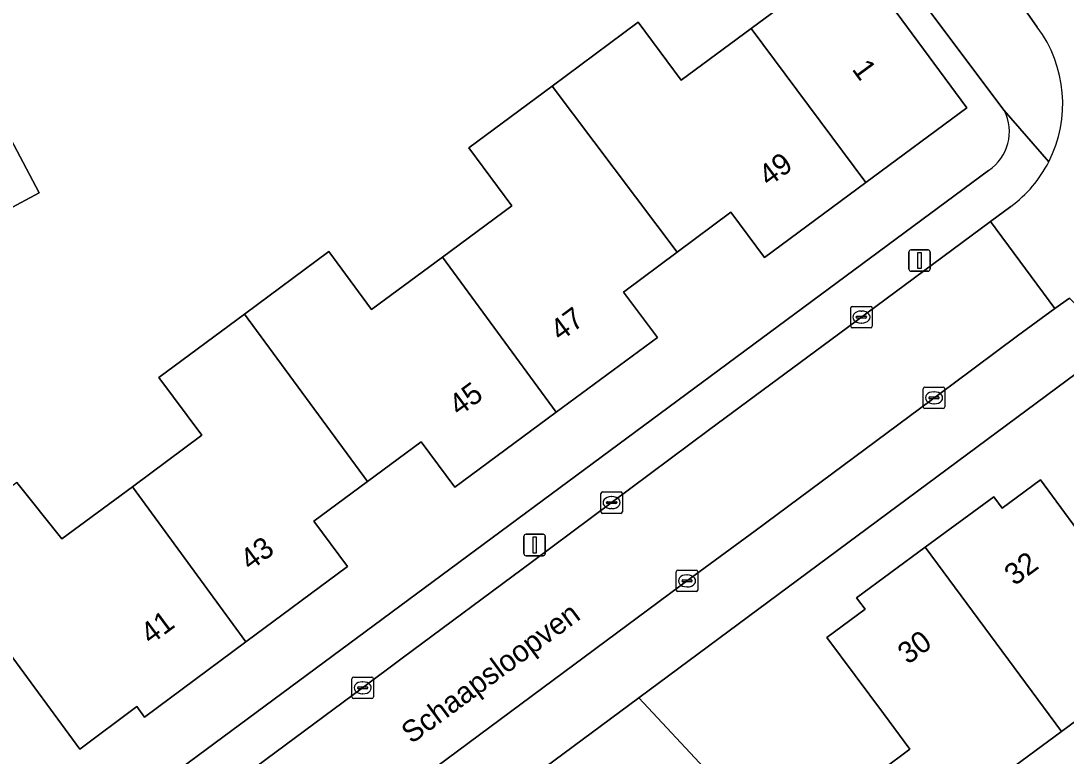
# Model space of a CAD drawing. Extents: x 163426 to 164192, y 380329 to 381641.
# Drawn here: x 163700.44 to 163749.17, y 381138.3 to 381172.58 of the extents above; entities that cross this region are included whole.
import ezdxf

# ---------------------------------------------------------------- set-up
doc = ezdxf.new("R2010")
doc.units = 0
for name, color, linetype in [('IMGEO_Erf', 7, 'Continuous'), ('IMGEO_Groenvoorziening', 7, 'Continuous'), ('IMGEO_Hek', 7, 'Continuous'), ('IMGEO_Kolk', 7, 'Continuous'), ('IMGEO_Lichtmast', 7, 'Continuous'), ('IMGEO_Openbare_ruimte_label', 7, 'Continuous'), ('IMGEO_Pand', 7, 'Continuous'), ('IMGEO_Pand_nummerreeks', 7, 'Continuous'), ('IMGEO_Rijbaan_lokaal_open', 7, 'Continuous'), ('IMGEO_Voetpad_open', 7, 'Continuous')]:
    doc.layers.add(name, color=color, linetype=linetype)

msp = doc.modelspace()

# ---------------------------------------------------------------- linework, layer by layer
at = {"layer": 'IMGEO_Erf'}
for points in [[(163700.255, 381151.054), (163702.356, 381148.423), (163705.645, 381150.86), (163708.877, 381153.255), (163706.875, 381155.957), (163710.864, 381158.911), (163714.793, 381161.822), (163716.795, 381159.12), (163720.092, 381161.563), (163723.325, 381163.958), (163721.323, 381166.661), (163725.207, 381169.538), (163729.224, 381172.514), (163731.227, 381169.812), (163734.491, 381172.231), (163739.232, 381175.743), (163744.547, 381168.53), (163739.831, 381165.037), (163735.116, 381161.546), (163733.54, 381163.661), (163731.04, 381161.798), (163728.539, 381159.935), (163730.115, 381157.82), (163725.393, 381154.329), (163720.671, 381150.839), (163719.104, 381152.95), (163716.605, 381151.101), (163714.107, 381149.253), (163715.672, 381147.14), (163710.935, 381143.624), (163706.199, 381140.109), (163705.847, 381140.609), (163703.194, 381138.618), (163696.238, 381148.076)], [(163746.286, 381168.403), (163742.073, 381174.023)], [(163698.898, 381169.071), (163701.299, 381164.556), (163697.084, 381162.314)], [(163702.802, 381133.961), (163745.554, 381165.605)], [(163751.503, 381157.516), (163729.251, 381141.015), (163732.072, 381137.976), (163749.418, 381119.282), (163756.166, 381112.517), (163759.341, 381110.127), (163775.821, 381098.556), (163770.737, 381090.211), (163788.292, 381090.14), (163818.457, 381090.749), (163832.902, 381090.774), (163832.813, 381092.044), (163843.989, 381092.666), (163844.187, 381092.814), (163848.379, 381095.943), (163861.136, 381105.466), (163857.605, 381110.245), (163859.858, 381111.91), (163857.795, 381114.702), (163855.732, 381117.494), (163853.479, 381115.829), (163850.107, 381120.395), (163846.735, 381124.961)]]:
    msp.add_lwpolyline(points, dxfattribs=at)
msp.add_lwpolyline([(163753.423, 381139.255), (163751.755, 381141.513), (163748.962, 381139.45), (163746.169, 381137.388), (163747.831, 381135.137), (163743.057, 381131.611), (163741.036, 381134.347), (163739.299, 381136.7), (163741.888, 381138.619), (163740.651, 381140.287), (163738.02, 381143.835), (163739.796, 381145.145), (163739.403, 381145.678), (163742.6, 381148.035), (163745.798, 381150.393), (163746.191, 381149.86), (163747.975, 381151.176), (163750.606, 381147.608), (163751.909, 381145.841), (163754.499, 381147.751), (163758.19, 381142.78), (163754.17, 381139.808)], close=True, dxfattribs=at)
msp.add_arc((163744.362, 381167.412), 2.164, 303.4163, 27.2619, dxfattribs=at)
at = {"layer": 'IMGEO_Groenvoorziening'}
msp.add_lwpolyline([(163732.072, 381137.976), (163729.251, 381141.015), (163709.085, 381126.06), (163705.882, 381123.784)], dxfattribs=at)
at = {"layer": 'IMGEO_Hek'}
msp.add_lwpolyline([(163732.072, 381137.976), (163729.251, 381141.015)], dxfattribs=at)
at = {"layer": 'IMGEO_Kolk'}
for p, q in [((163739.202, 381159.267), (163740.054, 381159.267)), ((163739.127, 381158.341), (163739.127, 381159.193)), ((163739.386, 381158.761), (163739.386, 381158.773)), ((163739.824, 381158.724), (163739.426, 381158.724)), ((163739.429, 381158.81), (163739.827, 381158.81)), ((163739.615, 381159.047), (163739.64, 381159.047)), ((163739.87, 381158.773), (163739.87, 381158.761)), ((163740.128, 381159.193), (163740.128, 381158.341)), ((163740.054, 381158.267), (163739.202, 381158.267)), ((163739.638, 381158.487), (163739.613, 381158.487)), ((163742.512, 381154.577), (163742.512, 381155.429)), ((163742.587, 381155.503), (163743.439, 381155.503)), ((163743.513, 381155.429), (163743.513, 381154.577)), ((163742.771, 381154.997), (163742.771, 381155.009)), ((163743.209, 381154.96), (163742.811, 381154.96)), ((163742.814, 381155.046), (163743.212, 381155.046)), ((163743, 381155.283), (163743.025, 381155.283)), ((163743.255, 381155.009), (163743.255, 381154.997)), ((163743.439, 381154.503), (163742.587, 381154.503)), ((163743.023, 381154.723), (163742.998, 381154.723)), ((163727.482, 381149.691), (163727.482, 381150.543)), ((163727.557, 381150.617), (163728.409, 381150.617)), ((163728.483, 381150.543), (163728.483, 381149.691)), ((163727.741, 381150.111), (163727.741, 381150.123)), ((163728.179, 381150.074), (163727.781, 381150.074)), ((163727.784, 381150.16), (163728.182, 381150.16)), ((163727.97, 381150.397), (163727.995, 381150.397)), ((163728.225, 381150.123), (163728.225, 381150.111)), ((163728.409, 381149.617), (163727.557, 381149.617)), ((163727.993, 381149.837), (163727.968, 381149.837)), ((163730.998, 381146.042), (163730.998, 381146.894)), ((163731.073, 381146.968), (163731.925, 381146.968)), ((163731.486, 381146.748), (163731.511, 381146.748)), ((163731.999, 381146.894), (163731.999, 381146.042)), ((163731.257, 381146.462), (163731.257, 381146.474)), ((163731.695, 381146.425), (163731.297, 381146.425)), ((163731.3, 381146.511), (163731.698, 381146.511)), ((163731.509, 381146.188), (163731.484, 381146.188)), ((163731.741, 381146.474), (163731.741, 381146.462)), ((163731.925, 381145.968), (163731.073, 381145.968)), ((163715.876, 381141.055), (163715.876, 381141.907)), ((163715.951, 381141.981), (163716.803, 381141.981)), ((163716.364, 381141.761), (163716.389, 381141.761)), ((163716.877, 381141.907), (163716.877, 381141.055)), ((163716.135, 381141.475), (163716.135, 381141.487)), ((163716.573, 381141.438), (163716.175, 381141.438)), ((163716.178, 381141.524), (163716.576, 381141.524)), ((163716.387, 381141.201), (163716.362, 381141.201)), ((163716.619, 381141.487), (163716.619, 381141.475)), ((163716.803, 381140.981), (163715.951, 381140.981))]:
    msp.add_line(p, q, dxfattribs=at)
for points in [[(163739.202, 381159.267), (163740.054, 381159.267)], [(163739.127, 381158.341), (163739.127, 381159.193)], [(163740.128, 381159.193), (163740.128, 381158.341)], [(163740.054, 381158.267), (163739.202, 381158.267)], [(163742.512, 381154.577), (163742.512, 381155.429)], [(163742.587, 381155.503), (163743.439, 381155.503)], [(163743.513, 381155.429), (163743.513, 381154.577)], [(163743.439, 381154.503), (163742.587, 381154.503)], [(163727.482, 381149.691), (163727.482, 381150.543)], [(163727.557, 381150.617), (163728.409, 381150.617)], [(163728.483, 381150.543), (163728.483, 381149.691)], [(163728.409, 381149.617), (163727.557, 381149.617)], [(163730.998, 381146.042), (163730.998, 381146.894)], [(163731.073, 381146.968), (163731.925, 381146.968)], [(163731.999, 381146.894), (163731.999, 381146.042)], [(163731.925, 381145.968), (163731.073, 381145.968)], [(163715.876, 381141.055), (163715.876, 381141.907)], [(163715.951, 381141.981), (163716.803, 381141.981)], [(163716.877, 381141.907), (163716.877, 381141.055)], [(163716.803, 381140.981), (163715.951, 381140.981)]]:
    msp.add_lwpolyline(points, dxfattribs=at)
for centre, radius, start, end in [((163739.204, 381159.191), 0.0765, 91.552, 178.448), ((163739.204, 381159.191), 0.0765, 91.552, 178.448), ((163740.052, 381159.191), 0.0765, 1.552, 88.448), ((163740.052, 381159.191), 0.0765, 1.552, 88.448), ((163739.426, 381158.77), 0.0403, 85.8775, 175.7526), ((163739.423, 381158.76), 0.0366, 178.938, 274.7102), ((163739.827, 381158.767), 0.043, 264.8664, 352.4533), ((163739.831, 381158.772), 0.0386, 1.7309, 96.639), ((163739.204, 381158.343), 0.0765, 181.552, 268.448), ((163739.204, 381158.343), 0.0765, 181.552, 268.448), ((163740.052, 381158.343), 0.0765, 271.552, 358.448), ((163740.052, 381158.343), 0.0765, 271.552, 358.448), ((163742.589, 381155.427), 0.0765, 91.552, 178.448), ((163742.589, 381155.427), 0.0765, 91.552, 178.448), ((163743.437, 381155.427), 0.0765, 1.552, 88.448), ((163743.437, 381155.427), 0.0765, 1.552, 88.448), ((163742.811, 381155.006), 0.0403, 85.8775, 175.7526), ((163742.808, 381154.996), 0.0366, 178.938, 274.7102), ((163743.212, 381155.003), 0.043, 264.8664, 352.4533), ((163743.216, 381155.008), 0.0386, 1.7309, 96.639), ((163742.589, 381154.579), 0.0765, 181.552, 268.448), ((163742.589, 381154.579), 0.0765, 181.552, 268.448), ((163743.437, 381154.579), 0.0765, 271.552, 358.448), ((163743.437, 381154.579), 0.0765, 271.552, 358.448), ((163727.559, 381150.541), 0.0765, 91.552, 178.448), ((163727.559, 381150.541), 0.0765, 91.552, 178.448), ((163728.407, 381150.541), 0.0765, 1.552, 88.448), ((163728.407, 381150.541), 0.0765, 1.552, 88.448), ((163727.781, 381150.12), 0.0403, 85.8775, 175.7526), ((163727.778, 381150.11), 0.0366, 178.938, 274.7102), ((163728.182, 381150.117), 0.043, 264.8664, 352.4533), ((163728.186, 381150.122), 0.0386, 1.7309, 96.639), ((163727.559, 381149.693), 0.0765, 181.552, 268.448), ((163727.559, 381149.693), 0.0765, 181.552, 268.448), ((163728.407, 381149.693), 0.0765, 271.552, 358.448), ((163728.407, 381149.693), 0.0765, 271.552, 358.448), ((163731.075, 381146.892), 0.0765, 91.552, 178.448), ((163731.075, 381146.892), 0.0765, 91.552, 178.448), ((163731.923, 381146.892), 0.0765, 1.552, 88.448), ((163731.923, 381146.892), 0.0765, 1.552, 88.448), ((163731.297, 381146.471), 0.0403, 85.8775, 175.7526), ((163731.294, 381146.461), 0.0366, 178.938, 274.7102), ((163731.698, 381146.468), 0.043, 264.8664, 352.4533), ((163731.702, 381146.473), 0.0386, 1.7309, 96.639), ((163731.075, 381146.044), 0.0765, 181.552, 268.448), ((163731.075, 381146.044), 0.0765, 181.552, 268.448), ((163731.923, 381146.044), 0.0765, 271.552, 358.448), ((163731.923, 381146.044), 0.0765, 271.552, 358.448), ((163715.953, 381141.905), 0.0765, 91.552, 178.448), ((163715.953, 381141.905), 0.0765, 91.552, 178.448), ((163716.801, 381141.905), 0.0765, 1.552, 88.448), ((163716.801, 381141.905), 0.0765, 1.552, 88.448), ((163716.175, 381141.484), 0.0403, 85.8775, 175.7526), ((163716.172, 381141.474), 0.0366, 178.938, 274.7102), ((163716.576, 381141.481), 0.043, 264.8664, 352.4533), ((163716.58, 381141.486), 0.0386, 1.7309, 96.639), ((163715.953, 381141.057), 0.0765, 181.552, 268.448), ((163715.953, 381141.057), 0.0765, 181.552, 268.448), ((163716.801, 381141.057), 0.0765, 271.552, 358.448), ((163716.801, 381141.057), 0.0765, 271.552, 358.448)]:
    msp.add_arc(centre, radius, start, end, dxfattribs=at)
for centre, major_axis, ratio, start_param, end_param in [((163739.614, 381158.767), (-0.387, 0.002), 0.722429, 4.712389, 7.853982), ((163739.639, 381158.767), (-0.39, 0.002), 0.717154, 1.570796, 4.712389), ((163742.999, 381155.003), (-0.387, 0.002), 0.722429, 4.712389, 7.853982), ((163743.024, 381155.003), (-0.39, 0.002), 0.717154, 1.570796, 4.712389), ((163727.969, 381150.117), (-0.387, 0.002), 0.722429, 4.712389, 7.853982), ((163727.994, 381150.117), (-0.39, 0.002), 0.717154, 1.570796, 4.712389), ((163731.485, 381146.468), (-0.387, 0.002), 0.722429, 4.712389, 7.853982), ((163731.51, 381146.468), (-0.39, 0.002), 0.717154, 1.570796, 4.712389), ((163716.363, 381141.481), (-0.387, 0.002), 0.722429, 4.712389, 7.853982), ((163716.388, 381141.481), (-0.39, 0.002), 0.717154, 1.570796, 4.712389)]:
    msp.add_ellipse(centre, major_axis=major_axis, ratio=ratio, start_param=start_param, end_param=end_param, dxfattribs=at)
at = {"layer": 'IMGEO_Lichtmast'}
for p, q in [((163741.842, 381161.004), (163741.842, 381161.804)), ((163741.842, 381161.804), (163741.842, 381161.004)), ((163741.942, 381161.904), (163742.732, 381161.904)), ((163742.732, 381161.904), (163741.942, 381161.904)), ((163742.832, 381161.804), (163742.832, 381161.004)), ((163742.832, 381161.004), (163742.832, 381161.804)), ((163742.732, 381160.904), (163741.942, 381160.904)), ((163741.942, 381160.904), (163742.732, 381160.904)), ((163723.897, 381147.742), (163723.897, 381148.542)), ((163723.897, 381148.542), (163723.897, 381147.742)), ((163723.997, 381148.642), (163724.787, 381148.642)), ((163724.787, 381148.642), (163723.997, 381148.642)), ((163724.887, 381148.542), (163724.887, 381147.742)), ((163724.887, 381147.742), (163724.887, 381148.542)), ((163724.787, 381147.642), (163723.997, 381147.642)), ((163723.997, 381147.642), (163724.787, 381147.642))]:
    msp.add_line(p, q, dxfattribs=at)
for points in [[(163742.262, 381161.779), (163742.412, 381161.779), (163742.412, 381161.029), (163742.262, 381161.029), (163742.262, 381161.779)], [(163724.317, 381148.517), (163724.467, 381148.517), (163724.467, 381147.767), (163724.317, 381147.767), (163724.317, 381148.517)]]:
    msp.add_lwpolyline(points, dxfattribs=at)
for centre, start, end in [((163741.942, 381161.804), 90, 180), ((163741.942, 381161.804), 90, 180), ((163742.732, 381161.804), 0, 90), ((163742.732, 381161.804), 360, 90), ((163741.942, 381161.004), 180, 270), ((163741.942, 381161.004), 180, 270), ((163742.732, 381161.004), 270, 0), ((163742.732, 381161.004), 270, 0), ((163723.997, 381148.542), 90, 180), ((163723.997, 381148.542), 90, 180), ((163724.787, 381148.542), 0, 90), ((163724.787, 381148.542), 360, 90), ((163723.997, 381147.742), 180, 270), ((163723.997, 381147.742), 180, 270), ((163724.787, 381147.742), 270, 0), ((163724.787, 381147.742), 270, 0)]:
    msp.add_arc(centre, 0.1, start, end, dxfattribs=at)
at = {"layer": 'IMGEO_Pand'}
for points in [[(163734.491, 381172.231), (163739.831, 381165.037), (163744.547, 381168.53), (163739.232, 381175.743)], [(163725.207, 381169.538), (163731.04, 381161.798), (163733.54, 381163.661), (163735.116, 381161.546), (163739.831, 381165.037), (163734.491, 381172.231), (163731.227, 381169.812), (163729.224, 381172.514)], [(163692.731, 381159.964), (163697.084, 381162.314), (163701.299, 381164.556), (163698.898, 381169.071), (163695.921, 381167.488), (163694.003, 381171.092), (163686.134, 381166.868), (163688.91, 381161.686), (163691.205, 381162.884)], [(163725.207, 381169.538), (163721.323, 381166.661), (163723.325, 381163.958), (163720.092, 381161.563), (163725.393, 381154.329), (163730.115, 381157.82), (163728.539, 381159.935), (163731.04, 381161.798)], [(163710.864, 381158.911), (163716.605, 381151.101), (163719.104, 381152.95), (163720.671, 381150.839), (163725.393, 381154.329), (163720.092, 381161.563), (163716.795, 381159.12), (163714.793, 381161.822)], [(163710.864, 381158.911), (163706.875, 381155.957), (163708.877, 381153.255), (163705.645, 381150.86), (163710.935, 381143.624), (163715.672, 381147.14), (163714.107, 381149.253), (163716.605, 381151.101)], [(163705.645, 381150.86), (163702.356, 381148.423), (163700.255, 381151.054), (163696.238, 381148.076), (163703.194, 381138.618), (163705.847, 381140.609), (163706.199, 381140.109), (163710.935, 381143.624)], [(163750.606, 381147.608), (163747.975, 381151.176), (163746.191, 381149.86), (163745.798, 381150.393), (163742.6, 381148.035), (163748.962, 381139.45), (163751.755, 381141.513), (163753.423, 381139.255), (163754.17, 381139.808), (163758.19, 381142.78), (163754.499, 381147.751), (163751.909, 381145.841)], [(163742.6, 381148.035), (163739.403, 381145.678), (163739.796, 381145.145), (163738.02, 381143.835), (163740.651, 381140.287), (163741.888, 381138.619), (163739.299, 381136.7), (163741.036, 381134.347), (163743.057, 381131.611), (163747.831, 381135.137), (163746.169, 381137.388), (163748.962, 381139.45)]]:
    msp.add_lwpolyline(points, close=True, dxfattribs=at)
at = {"layer": 'IMGEO_Rijbaan_lokaal_open'}
for points in [[(163756.668, 381168.521), (163756.361, 381168.965), (163753.243, 381173.468), (163752.049, 381175.159), (163750.652, 381177.154), (163750.364, 381177.548), (163746.246, 381174.528), (163746.674, 381173.955), (163747.823, 381172.29)], [(163746.597, 381163.927), (163745.646, 381163.223), (163748.645, 381159.161), (163749.325, 381159.656)]]:
    msp.add_lwpolyline(points, dxfattribs=at)
msp.add_lwpolyline([(163705.558, 381133.456), (163708.502, 381129.401), (163731.65, 381146.582), (163734.681, 381148.808), (163743.897, 381155.662), (163746.905, 381157.893), (163748.645, 381159.161), (163745.646, 381163.223), (163738.559, 381157.975), (163732.55, 381153.523), (163724.294, 381147.369), (163718.224, 381142.856), (163716.374, 381141.48)], close=True, dxfattribs=at)
for centre, radius, start, end in [((163743.055, 381168.717), 5.958, 332.9878, 36.843), ((163743.062, 381168.712), 5.949, 306.4496, 332.9939)]:
    msp.add_arc(centre, radius, start, end, dxfattribs=at)
at = {"layer": 'IMGEO_Voetpad_open'}
for points in [[(163742.073, 381174.023), (163746.286, 381168.403), (163748.363, 381166.011)], [(163747.823, 381172.29), (163746.674, 381173.955)], [(163748.363, 381166.011), (163746.286, 381168.403)], [(163745.554, 381165.605), (163702.802, 381133.961), (163701.074, 381132.251)], [(163732.55, 381153.523), (163738.559, 381157.975), (163745.646, 381163.223), (163746.597, 381163.927)], [(163729.251, 381141.015), (163751.503, 381157.516), (163749.325, 381159.656), (163748.645, 381159.161), (163746.905, 381157.893), (163743.897, 381155.662), (163734.681, 381148.808), (163731.65, 381146.582), (163708.502, 381129.401), (163695.119, 381119.442), (163690.994, 381116.373), (163687.554, 381113.941)], [(163704.961, 381133.018), (163705.558, 381133.456), (163716.374, 381141.48), (163718.224, 381142.856), (163724.294, 381147.369), (163732.55, 381153.523)], [(163705.882, 381123.784), (163709.085, 381126.06), (163729.251, 381141.015)]]:
    msp.add_lwpolyline(points, dxfattribs=at)
for centre, radius, start, end in [((163743.055, 381168.717), 5.958, 332.9878, 36.843), ((163744.362, 381167.412), 2.164, 303.4163, 27.2619), ((163743.062, 381168.712), 5.949, 306.4496, 332.9939)]:
    msp.add_arc(centre, radius, start, end, dxfattribs=at)

# ---------------------------------------------------------------- texts
at = {"layer": 'IMGEO_Openbare_ruimte_label'}
msp.add_text('Schaapsloopven', height=1, rotation=36.5033, dxfattribs=at).set_placement((163718.653, 381138.84))
at = {"layer": 'IMGEO_Pand_nummerreeks'}
for s, rotation, p in [('1', 306.3852, (163739.154, 381170.321)), ('49', 36.53, (163735.309, 381164.825)), ('47', 36.4718, (163725.591, 381157.61)), ('45', 36.4718, (163720.869, 381154.119)), ('43', 36.5833, (163711.137, 381146.913)), ('32', 36.4057, (163746.765, 381146.209)), ('41', 36.5833, (163706.492, 381143.464)), ('30', 36.4057, (163741.793, 381142.541))]:
    msp.add_text(s, height=1, rotation=rotation, dxfattribs=at).set_placement(p)

doc.saveas('drawing.dxf')
